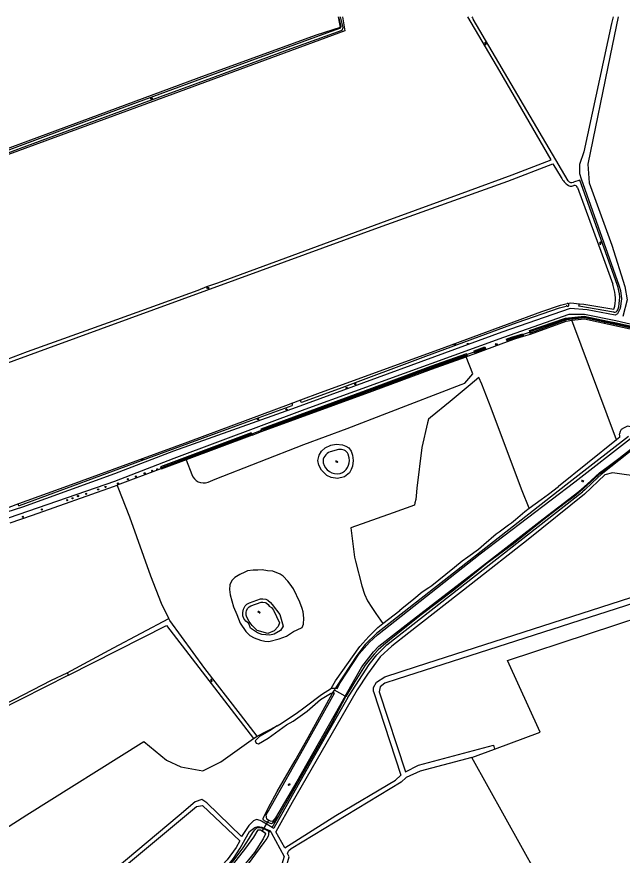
# Model space of a CAD drawing. Extents: x 133000 to 136000, y 400500 to 403500.
# Drawn here: x 135376 to 135782, y 402936 to 403500 of the extents above; entities that cross this region are included whole.
import ezdxf

# ---------------------------------------------------------------- set-up
doc = ezdxf.new("R2010")
doc.units = 0
for name, color, linetype in [('gg-afsc-draadraster', 7, 'Continuous'), ('gg-afsc-lijn draadraster', 7, 'Continuous'), ('gg-knt-bronhoudergrens', 7, 'Continuous'), ('gg-knt-onverhard', 7, 'Continuous'), ('gg-kntw-bovenkant insteek waterloop', 7, 'Continuous'), ('gg-kntw-waterlijn', 7, 'Continuous'), ('gg-kwrk-duiker nz buis', 7, 'Continuous'), ('gt-grn-groengrens', 7, 'Continuous'), ('gt-grn-vlakafsluiter', 7, 'Continuous'), ('gt-symb-boom', 7, 'Continuous'), ('gt-symb-watersymbool', 7, 'Continuous')]:
    doc.layers.add(name, color=color, linetype=linetype)

# ---------------------------------------------------------------- blocks, each defined once
blk = doc.blocks.new('gt0-WA')
at = {"layer": 'gt-symb-watersymbool'}
for centre, start, end in [((-0.32, 0.02), 28.0725, 151.9275), ((0.43, 0.42), 208.0725, 331.9275), ((-0.32, -0.43), 28.0725, 151.9275), ((0.43, -0.03), 208.0725, 331.9275)]:
    blk.add_arc(centre, 0.425, start, end, dxfattribs=at)
blk = doc.blocks.new('gt0-BOOM')
at = {"layer": 'gt-symb-boom'}
for radius in [0.4, 0.2]:
    blk.add_circle((0, 0), radius, dxfattribs=at)

msp = doc.modelspace()

# ---------------------------------------------------------------- linework, layer by layer
at = {"layer": 'gg-afsc-draadraster'}
for p, q in [((135560.04, 403240.08), (135566.48, 403242.47)), ((135370.43, 403170.44), (135376.86, 403172.83))]:
    msp.add_line(p, q, dxfattribs=at)
for points in [[(135745.35, 403307.29), (135747.81, 403307.69), (135753.6, 403306.97)], [(135371.17, 403159.88), (135386.07, 403164.88), (135440.52, 403184.16)]]:
    msp.add_lwpolyline(points, dxfattribs=at)
at = {"layer": 'gg-afsc-lijn draadraster'}
for p, q in [((135560.04, 403240.08), (135566.48, 403242.47)), ((135370.43, 403170.44), (135376.86, 403172.83))]:
    msp.add_line(p, q, dxfattribs=at)
for points in [[(135745.35, 403307.29), (135747.81, 403307.69), (135753.6, 403306.97)], [(135371.17, 403159.88), (135386.07, 403164.88), (135440.52, 403184.16)], [(135586.96, 403048.87), (135589.71, 403053.6), (135606.16, 403076.77), (135612.05, 403083.33), (135618.23, 403089.39), (135621.56, 403092.11), (135632.84, 403100.9)]]:
    msp.add_lwpolyline(points, dxfattribs=at)
at = {"layer": 'gg-knt-bronhoudergrens'}
for p, q in [((135778.54, 403215.64), (135748.55, 403295.94)), ((135780.78, 403217.43), (135778.54, 403215.64)), ((135778.54, 403215.64), (135739.45, 403184.34)), ((135489.43, 403202.11), (135493.11, 403192.24)), ((135621.6, 403092.14), (135632.84, 403100.9)), ((135537, 403016.5), (135550.45, 403023.35))]:
    msp.add_line(p, q, dxfattribs=at)
for points in [[(135504.06, 403187.12), (135508.94, 403189.1), (135568.45, 403212.41), (135597.58, 403223.32), (135624.19, 403233.55), (135674.26, 403252.8), (135676.72, 403253.74), (135680.72, 403258.51), (135681.98, 403260.02), (135677.41, 403271.39)], [(135719.88, 403169.61), (135715.03, 403181.22), (135700.67, 403220.05), (135694.2, 403236.93), (135688.05, 403252.98), (135686.11, 403257.41), (135680.27, 403252.59), (135666.68, 403241.39), (135653.55, 403230.56), (135652.3, 403229.42), (135651.57, 403227.01), (135647.63, 403210.48), (135644.36, 403183.13), (135643.85, 403177.98), (135643.61, 403175.46), (135643.02, 403173.35), (135642.9, 403171.78), (135628.37, 403166.51), (135599.94, 403156.42), (135602.57, 403136.72), (135603.15, 403134.08), (135607.48, 403117.42), (135609.18, 403111.75), (135611.24, 403107.27), (135614.07, 403102.95), (135616.8, 403098.79), (135621.6, 403092.14)], [(135780.7, 403219.87), (135781.26, 403221.36), (135781.96, 403222.84), (135783.82, 403223.92), (135785.65, 403224.79), (135786.42, 403224.95), (135786.87, 403224.85), (135788.29, 403224.3), (135789.76, 403223.02), (135791.04, 403221.45)], [(135780.78, 403217.43), (135780.65, 403218.22), (135780.48, 403219.32), (135780.7, 403219.87)], [(135477.68, 403095.6), (135472.83, 403105.55), (135465.62, 403124.02), (135451.58, 403163.54), (135443.73, 403183.55)], [(135719.88, 403169.61), (135727.98, 403175.51), (135732.73, 403179.12), (135739.45, 403184.34)], [(135632.84, 403100.9), (135632.79, 403100.96), (135634.53, 403102.55), (135637.59, 403104.97), (135642.44, 403108.81), (135648.01, 403113.33), (135652.4, 403116.28), (135654.39, 403117.74), (135659.04, 403121.43), (135663.82, 403125.22), (135669.64, 403130.02), (135674.92, 403134.2), (135678.55, 403136.96), (135685.69, 403142.14), (135689.4, 403145.3), (135697.76, 403152.4), (135699.59, 403153.72), (135706.02, 403158.38), (135707.97, 403159.91), (135710.68, 403162.07), (135716.91, 403167.44), (135719.88, 403169.61)], [(135534.36, 403128.09), (135530.65, 403127.62), (135528.7, 403126.66), (135525.52, 403125.13), (135522.19, 403123.12), (135520.02, 403121.05), (135518.8, 403118.04), (135518.59, 403115.08), (135518.85, 403111.37), (135521.08, 403103.43), (135523.46, 403098.2), (135525.73, 403092.43), (135529.49, 403086.71), (135532.24, 403084.12), (135535.15, 403082.53), (135539.33, 403080.89), (135542.3, 403080.2), (135544.94, 403080.1), (135551.93, 403081.79), (135556.74, 403083.59), (135561.56, 403086.66), (135564.05, 403087.98), (135567.33, 403089.36), (135568.17, 403091.74), (135568.49, 403095.81), (135568.01, 403099.89), (135567.22, 403102.32), (135565.79, 403106.56), (135561.61, 403115.34), (135559.23, 403118.62), (135557.59, 403120.68), (135554.57, 403123.86), (135552.46, 403125.29), (135547.54, 403127.35), (135543.94, 403127.56), (135540.44, 403128.2), (135537.53, 403127.99), (135534.36, 403128.09)], [(135587.08, 403048.59), (135587.78, 403050.1), (135589.71, 403053.6), (135606.16, 403076.77), (135612.05, 403083.33), (135618.23, 403089.39), (135621.56, 403092.11), (135621.6, 403092.14)], [(135303.84, 402913.4), (135382.37, 402963.43), (135460.86, 403012.79), (135476.25, 403000.28), (135485.7, 402995.72), (135500.52, 402993.2), (135512.69, 402999.16), (135534.55, 403014.75)]]:
    msp.add_lwpolyline(points, dxfattribs=at)
msp.add_arc((135501.18, 403195.23), 8.61, 200.3456, 289.5971, dxfattribs=at)
at = {"layer": 'gg-knt-onverhard'}
for p, q in [((135791.97, 403211.15), (135768.31, 403192.4)), ((135765.93, 403190.17), (135757.38, 403182.15)), ((135768.31, 403192.4), (135765.93, 403190.17)), ((135757.38, 403182.15), (135755.75, 403180.62)), ((135615.31, 403046.43), (135633.6, 402990.14)), ((135545.8, 402952.64), (135546.49, 402951.65)), ((135547.26, 402955.1), (135548.24, 402954.55)), ((135555.63, 402941.41), (135549.68, 402952))]:
    msp.add_line(p, q, dxfattribs=at)
for points in [[(135776.19, 403500), (135775.22, 403495.52), (135756.52, 403409.25), (135753.76, 403400.72), (135753.57, 403394.59), (135754.8, 403391.11), (135780.04, 403319.57), (135781.25, 403315.89), (135781.91, 403310.35), (135780.99, 403303.88), (135779.25, 403300.41), (135777.66, 403299.43)], [(135779.71, 403500), (135774.3, 403473.87), (135759.22, 403400.9), (135760.19, 403388.42), (135775.3, 403346.57), (135784.06, 403318.64), (135785.67, 403309.7), (135782.82, 403298.42)], [(135777.66, 403299.43), (135758.83, 403303.03), (135747.47, 403303.78), (135701.47, 403287.95), (135563.3, 403237.43), (135480.98, 403208.08), (135441.2, 403192.76), (135379.5, 403170.25), (135337.81, 403157.14)], [(135337.99, 403152.28), (135441.39, 403187.91), (135481.38, 403203.31), (135569.37, 403236.21), (135702.82, 403284.71), (135746.65, 403300.16), (135757.01, 403300.16), (135778.07, 403295.8)], [(135778.07, 403295.8), (135817.49, 403286.72), (135821.42, 403285.48), (135822.58, 403284.36)], [(135796.49, 403190.51), (135775.9, 403193.34), (135770.74, 403192), (135756.97, 403179.03), (135719.1, 403148.51), (135680.78, 403118.6), (135638.94, 403085.94), (135627.46, 403076.98), (135619.66, 403069.75), (135611.13, 403058.1), (135604.37, 403047.58), (135586.59, 403016.86), (135560.58, 402971.9), (135549.68, 402952)], [(135598.05, 403042.31), (135598.83, 403043.67), (135612.42, 403064.5), (135617.51, 403071.09), (135624.15, 403077.73), (135755.75, 403180.62)], [(135615.31, 403046.43), (135615.31, 403049.16), (135617.23, 403052.78), (135622.96, 403056.34), (135644.2, 403063.17), (135807.68, 403115.78), (135808.94, 403111.87), (135631.26, 403054.69), (135622.95, 403052.02), (135619.65, 403049.58), (135619.15, 403046.26), (135636.65, 402992.36)], [(135598.05, 403042.31), (135573.75, 403000), (135548.24, 402954.55)], [(135636.65, 402992.36), (135645.43, 402996.99), (135695.87, 403010.36), (135696.58, 403007.68)], [(135681.23, 403002), (135646.6, 402992.78), (135637.26, 402988.66), (135633.85, 402985.44), (135559.87, 402940.65), (135558.23, 402939.16)], [(135555.63, 402941.41), (135590, 402962.98), (135630.06, 402986.72), (135633.6, 402990.14)], [(135539.14, 402959.66), (135536.74, 402960.42), (135534.62, 402959.44), (135531.41, 402956.28), (135526.59, 402948.88), (135503.35, 402971.67), (135499.82, 402973.82), (135495.51, 402972.33), (135484.67, 402962.97), (135377.81, 402873.37), (135379.53, 402871.01)], [(135379.53, 402871.01), (135402.94, 402891.28), (135447.91, 402928.77), (135496.28, 402969.1), (135500.33, 402969.83), (135508.65, 402961.9), (135525.33, 402946.01), (135522.94, 402941.55), (135516.91, 402933.17), (135504.55, 402920.08), (135468.38, 402885.73), (135452.94, 402871.06), (135393, 402816)], [(135547.26, 402955.1), (135539.93, 402959.21), (135539.14, 402959.66)], [(135375.88, 402793.4), (135391.43, 402810.3), (135409.53, 402827.38), (135441.01, 402857.1), (135474.89, 402888.04), (135495.8, 402907.15), (135508.64, 402919.47), (135515.98, 402927.73), (135521.21, 402934.12), (135525.74, 402941.07), (135529.12, 402947.21), (135531.95, 402952.36), (135535.52, 402955.02), (135537.85, 402955.65), (135540.17, 402955.32), (135543.03, 402953.97), (135545.56, 402953), (135545.8, 402952.64)], [(135546.49, 402951.65), (135555.32, 402935.4), (135553.62, 402930.26), (135552.36, 402922.11), (135552.24, 402914.7), (135553.45, 402909.31), (135557.07, 402899.66), (135599.86, 402812.61), (135659.08, 402855.17), (135656.57, 402858.67), (135602.07, 402819.51), (135559.26, 402903), (135555.94, 402912.04), (135555.64, 402920.68), (135557.64, 402932.13), (135558.67, 402935.31), (135557.46, 402937.55), (135558.23, 402939.16)]]:
    msp.add_lwpolyline(points, dxfattribs=at)
at = {"layer": 'gg-kntw-bovenkant insteek waterloop'}
for p, q in [((135745.99, 403389.65), (135682.29, 403498.43)), ((135748.54, 403386.22), (135749.86, 403386.6)), ((135776.76, 403301.47), (135776.55, 403301.5)), ((135773.8, 403295.18), (135777.49, 403294.38)), ((135704.45, 403283.36), (135705.38, 403281.76)), ((135683.51, 403273.58), (135690.81, 403276.31)), ((135690.09, 403278.15), (135690.81, 403276.31)), ((135677.41, 403271.39), (135678.45, 403271.75)), ((135533.72, 403218.77), (135489.43, 403202.11)), ((135440.52, 403184.16), (135443.11, 403185.11)), ((135443.73, 403183.55), (135443.11, 403185.11)), ((135409.46, 403059.06), (135410.32, 403057.35)), ((135410.32, 403057.35), (135270.22, 402986.4)), ((135534.55, 403014.75), (135537, 403016.5))]:
    msp.add_line(p, q, dxfattribs=at)
for points in [[(135283.91, 403238.63), (135303.53, 403245.94), (135363.8, 403267.8), (135382.87, 403274.89), (135437.25, 403294.45), (135497.55, 403316.32), (135503.28, 403318.71), (135510.7, 403321.09), (135556.31, 403337.98), (135624.46, 403362.99), (135679.13, 403382.9), (135708.48, 403393.78), (135734.7, 403403.74), (135700.11, 403463.32), (135678.62, 403499.95)], [(135594.44, 403500), (135596.05, 403490.58), (135480.44, 403447.97), (135370.02, 403407.47), (135328.47, 403391.9)], [(135591.49, 403500), (135592.82, 403492.72), (135576.64, 403487.57), (135502.18, 403460.46), (135330.24, 403396.88)], [(135678.59, 403500), (135678.61, 403499.97), (135678.62, 403499.95)], [(135338.73, 403255.93), (135360.18, 403263.97), (135396.49, 403277.31), (135522.25, 403323.24), (135555.38, 403335.19), (135621.13, 403359.17), (135705.55, 403389.54), (135735.79, 403401.17), (135741.25, 403391.98)], [(135778.95, 403320.02), (135753.79, 403390.24), (135749.57, 403388.73)], [(135752.3, 403385.18), (135768.99, 403340), (135776, 403320.28)], [(135566.48, 403242.47), (135579.7, 403247.37), (135659.12, 403276.31), (135728.26, 403301.76), (135740.96, 403306.02), (135745.35, 403307.29)], [(135776.55, 403301.5), (135753.31, 403305.47), (135753.6, 403306.97)], [(135753.6, 403306.97), (135756.49, 403306.69), (135776.73, 403303.33), (135777.39, 403305.54)], [(135567.03, 403240.98), (135592.38, 403250.15), (135650.45, 403271.78), (135711.87, 403294.38), (135740.21, 403304.41), (135744.73, 403305.56)], [(135720.72, 403286.71), (135720.16, 403289.03), (135744.27, 403297.32), (135756.82, 403298.84), (135773.8, 403295.18)], [(135720.72, 403286.71), (135744.64, 403295.47), (135748.55, 403295.94)], [(135748.55, 403295.94), (135757.04, 403296.96), (135815.35, 403284.14)], [(135777.49, 403294.38), (135816.39, 403285.99), (135816.32, 403285.65)], [(135704.45, 403283.36), (135707.92, 403284.62), (135715.49, 403286.92), (135715.97, 403285.24)], [(135705.38, 403281.76), (135710.25, 403283.58), (135715.97, 403285.24)], [(135678.45, 403271.75), (135677.66, 403273.46), (135653.55, 403264.89), (135613.9, 403250.04), (135539.65, 403222.84), (135540.02, 403221.1)], [(135683.51, 403273.58), (135682.85, 403275.52), (135690.09, 403278.15)], [(135540.02, 403221.1), (135614.33, 403248.31), (135654.27, 403263.17), (135677.41, 403271.39)], [(135376.86, 403172.83), (135409.92, 403184.7), (135490.77, 403214.36), (135560.04, 403240.08)], [(135377.36, 403171.48), (135463.56, 403203.28), (135518.77, 403223.52), (135560.58, 403238.64)], [(135533.72, 403218.77), (135533.09, 403220.23), (135472.19, 403197.39), (135472.54, 403196.27)], [(135744.58, 403185.29), (135762.7, 403199.49), (135786.61, 403218.01)], [(135578.68, 403205.23), (135580.27, 403207.9), (135582.87, 403210.24), (135586.69, 403212.12), (135590.21, 403212.68), (135594.33, 403212.2), (135596.71, 403211.45), (135598.7, 403210.14), (135600.3, 403208.09), (135601.2, 403205.26), (135601.64, 403201.81), (135601.1, 403197.92), (135600.32, 403195.72), (135599.13, 403193.48), (135595.73, 403190.79), (135591.1, 403189.68), (135586.71, 403190.35), (135583.93, 403191.72), (135580.24, 403195.32), (135578.46, 403198.47), (135577.9, 403201.72), (135578.68, 403205.23)], [(135791.97, 403211.15), (135776.77, 403199.82), (135772.26, 403196.65), (135766.32, 403192.05), (135756.22, 403182.63), (135750.04, 403177.45), (135744.16, 403173.16), (135728.91, 403161.39), (135709.29, 403145.68), (135691.66, 403132.61), (135679.42, 403122.76), (135669.17, 403114.58), (135647.38, 403097.92), (135626.08, 403080.87), (135621.87, 403077.65), (135618.4, 403074.52), (135615.6, 403071.6), (135612.41, 403067.58), (135609.69, 403064.07), (135601.73, 403051.55), (135596.7, 403043.05)], [(135489.43, 403202.11), (135472.69, 403195.81), (135472.54, 403196.27)], [(135744.43, 403185.17), (135617.25, 403085.51), (135609.7, 403077.96), (135603.95, 403070.52), (135589.98, 403049.1), (135589.79, 403048.77)], [(135744.43, 403185.17), (135744.54, 403185.26), (135744.58, 403185.29)], [(135532.51, 403089.09), (135531.39, 403092.21), (135529.49, 403093.66), (135528.23, 403095.4), (135527.55, 403097.23), (135527.36, 403099.59), (135527.84, 403101.74), (135529.09, 403103.91), (135530.22, 403105.03), (135531.83, 403106.03), (135539.27, 403108.61), (135540.98, 403108.8), (135543.02, 403108.46), (135544.32, 403107.88), (135546.14, 403106.36), (135547.16, 403104.81), (135552.35, 403098.09), (135554.52, 403090.31), (135552.72, 403087.35), (135548.49, 403085.02), (135545.58, 403084.33), (135540.23, 403084.7), (135537.32, 403085.86), (135532.51, 403089.09)], [(135409.46, 403059.06), (135440.66, 403075.86), (135477.68, 403095.6)], [(135537, 403016.5), (135525.98, 403030.99), (135501.88, 403061.81), (135478.41, 403094.11), (135477.68, 403095.6)], [(135410.32, 403057.35), (135476.18, 403090.7), (135534.55, 403014.75)], [(135269.62, 402988.07), (135303.2, 403005.05), (135373.82, 403041.14), (135398.95, 403053.97), (135409.46, 403059.06)], [(135550.45, 403023.35), (135553.2, 403024.84), (135559.4, 403029.09), (135563.35, 403031.66), (135569.3, 403036.07), (135580.42, 403044.49), (135587.08, 403048.59)], [(135587.08, 403048.59), (135588.15, 403048.59), (135589.79, 403048.77)], [(135550.45, 403023.35), (135545.43, 403019.87), (135538.69, 403016.24), (135535.77, 403013.22), (135536.33, 403011.77), (135538, 403011.33), (135544.41, 403015.13), (135556.82, 403024.05), (135561.33, 403026.49), (135570.62, 403033.23), (135579.62, 403041.14), (135586.39, 403045.05), (135586.88, 403045.2), (135587.6, 403045.27), (135587.8, 403045.29)], [(135551.73, 402962.75), (135548.82, 402959.11), (135547.5, 402957.88), (135546.71, 402957.57), (135545.44, 402957.85), (135543.77, 402958.6), (135542.1, 402959.37), (135541.17, 402960.31), (135541.09, 402961.15), (135541.83, 402962.6), (135544.42, 402967.93), (135550.55, 402979.18), (135562.64, 403000), (135571.27, 403015.46), (135587.8, 403045.29)], [(135551.73, 402962.75), (135560.27, 402978.05), (135570.9, 402996.74), (135587.42, 403025.53), (135596.7, 403043.05)], [(135351.96, 402763.32), (135355.26, 402767.63), (135359.39, 402772.47), (135368.51, 402782.92), (135377.05, 402792.92), (135387.23, 402804.46), (135393.68, 402810.96), (135403.45, 402820.22), (135435.76, 402851.45), (135458.95, 402872.95), (135508.48, 402918.01), (135521.01, 402932.34), (135527.6, 402941.3), (135531.64, 402947.62), (135534.21, 402951.71), (135535.46, 402953.33), (135536.91, 402954.71), (135537.95, 402955.08), (135538.98, 402954.99), (135540.11, 402954.68), (135541.43, 402954.25), (135543.93, 402952.94), (135544.57, 402952.46), (135544.91, 402951.96)], [(135544.91, 402951.96), (135544.88, 402951.64), (135544.8, 402951), (135544.68, 402950.21), (135544.45, 402949.16), (135543.58, 402947.49), (135541.54, 402944.97), (135527.86, 402926.35), (135524.04, 402921.98)]]:
    msp.add_lwpolyline(points, dxfattribs=at)
for centre, radius, start, end in [((135761.33, 403544.68), 91.58, 209.2027, 210.3342), ((135756.27, 403400.89), 17.47, 210.6652, 234.8218), ((135748.52, 403392.05), 3.48, 223.5106, 287.6127), ((135747.8, 403388.9), 2.79, 235.2244, 285.2917), ((135750.41, 403384.74), 1.94, 13.1976, 106.523), ((135748.09, 403310.21), 29.67, 350.9437, 19.832), ((135755.56, 403310.87), 25.12, 341.487, 21.363), ((135745.5, 403306.2), 1.1, 28.9815, 98.1766), ((135745.75, 403306.28), 0.846, 247.9289, 32.4872), ((135744.98, 403304.48), 1.12, 65.9275, 102.877), ((135777.19, 403303.78), 2.35, 259.2929, 337.9618), ((135560.21, 403239.32), 0.773, 298.4784, 102.2745), ((135566.86, 403241.76), 0.801, 118.0103, 282.7387), ((135377.13, 403172.16), 0.724, 111.7954, 288.7051)]:
    msp.add_arc(centre, radius, start, end, dxfattribs=at)
at = {"layer": 'gg-kntw-waterlijn'}
for p, q in [((135591.71, 403209.06), (135586.2, 403207.43)), ((135598.86, 403203.44), (135598.24, 403205.96))]:
    msp.add_line(p, q, dxfattribs=at)
for points in [[(135169.39, 403458.36), (135169.62, 403457.33), (135175, 403457.93), (135287.55, 403483.14), (135293.33, 403484.27), (135294.02, 403483.86), (135307.86, 403445.65), (135320.11, 403412.21), (135325.69, 403396.37), (135326.03, 403395.01), (135327.07, 403393.77), (135329.12, 403393.34), (135355.93, 403403.33), (135378.06, 403411.68), (135459.98, 403442.02), (135508.98, 403459.93), (135557.54, 403477.68), (135594.14, 403491.02), (135594.85, 403492.74), (135593.15, 403500)], [(135169.39, 403458.36), (135184.71, 403461.79), (135252.52, 403477.24), (135293.35, 403486.21), (135294.39, 403485.65), (135296.89, 403479.24), (135313.36, 403434.13), (135327.22, 403395.89), (135327.66, 403395.33), (135328.41, 403395.19), (135329.98, 403395.57), (135346.15, 403401.6), (135406.19, 403423.99), (135456.78, 403442.56), (135515.24, 403464.02), (135583.81, 403489.19), (135593.34, 403492.47), (135593.61, 403493.38), (135592.07, 403499.94), (135592.06, 403500)], [(135815.64, 403284.6), (135814.97, 403284.83), (135757.07, 403297.56), (135744.88, 403296.21), (135721.19, 403287.62), (135720.99, 403288.68), (135744.78, 403296.87), (135756.93, 403298.2), (135768.8, 403295.64), (135803.56, 403288.23), (135814.71, 403285.67), (135816.07, 403285.27)], [(135705.37, 403283.1), (135709.44, 403284.61), (135715.15, 403286.36), (135715.37, 403285.66), (135709.94, 403283.99), (135705.69, 403282.42), (135705.37, 403283.1)], [(135540.42, 403222.54), (135646.9, 403261.68), (135677.26, 403272.72), (135677.5, 403272.06), (135646.14, 403260.79), (135634.34, 403256.46), (135540.58, 403221.8), (135540.42, 403222.54)], [(135683.59, 403275.09), (135689.96, 403277.47), (135690.24, 403276.73), (135683.82, 403274.33), (135683.59, 403275.09)], [(135473.06, 403197.11), (135532.94, 403219.77), (135533.19, 403219.11), (135516.41, 403212.76), (135473.2, 403196.58), (135473.06, 403197.11)], [(135589.79, 403048.77), (135590.85, 403048.51), (135592.95, 403052.25), (135605.51, 403071.85), (135612.5, 403079.66), (135617.97, 403084.54), (135686.91, 403139.02), (135750.6, 403187.35), (135787.83, 403216.45)], [(135596.28, 403043.29), (135607.47, 403063.05), (135615.23, 403072.98), (135618.93, 403076.87), (135639.19, 403092.71), (135659.93, 403108.67), (135687.23, 403129.72), (135729.24, 403162.46), (135753.11, 403180.84), (135758.88, 403185.78), (135767.18, 403193.48), (135772.9, 403197.77), (135779.98, 403202.99), (135791.62, 403212.04), (135795.92, 403215.45), (135797.18, 403216.48), (135797.35, 403217.37), (135797.35, 403217.65)], [(135531.71, 403093.54), (135530.21, 403096.46), (135529.73, 403097.72), (135529.6, 403099.44), (135529.93, 403100.93), (135530.86, 403102.55), (135531.6, 403103.28), (135532.79, 403104.02), (135539.77, 403106.44), (135540.91, 403106.57), (135542.38, 403106.32), (135543.14, 403105.98), (135544.47, 403104.87), (135545.18, 403103.79), (135546.74, 403102.96), (135547.96, 403101.11), (135552.03, 403092.59), (135551.24, 403090.15), (135548.43, 403087.29), (135544.36, 403085.49), (135537.01, 403087.4), (135533.83, 403090.68), (135531.71, 403093.54)], [(135596.28, 403043.29), (135563.8, 402985.92), (135549.41, 402961.53), (135547.46, 402959.07), (135545.99, 402959.24), (135543.53, 402960.68), (135543.17, 402963.47), (135544.65, 402966.14), (135570.35, 403012.01), (135588.99, 403045.2), (135587.8, 403045.29)], [(135518.07, 402926.59), (135529.49, 402941.04), (135534.74, 402948.44), (135537.71, 402953.35), (135539.37, 402953.35), (135541.84, 402951.95), (135542.74, 402950.84), (135541.17, 402947.38), (135535.22, 402938.2), (135522.23, 402922.31)]]:
    msp.add_lwpolyline(points, dxfattribs=at)
for centre, radius, start, end in [((135588.03, 403201), 6.69, 105.8315, 187.3853), ((135593, 403203.34), 5.86, 26.5136, 102.7721), ((135590.98, 403202.64), 9.91, 194.6081, 280.351), ((135590.03, 403201.51), 9.04, 287.586, 12.3261)]:
    msp.add_arc(centre, radius, start, end, dxfattribs=at)
at = {"layer": 'gg-kwrk-duiker nz buis'}
for p, q in [((135715.36, 403286.3), (135720.71, 403288.29)), ((135683.58, 403274.82), (135677.46, 403272.66)), ((135533.06, 403219.44), (135540.07, 403222.11)), ((135544.79, 402960.01), (135540.49, 402952.69))]:
    msp.add_line(p, q, dxfattribs=at)
at = {"layer": 'gt-grn-groengrens'}
for p, q in [((135715.97, 403285.24), (135720.72, 403286.71)), ((135690.81, 403276.31), (135705.38, 403281.76)), ((135678.45, 403271.75), (135683.51, 403273.58)), ((135533.72, 403218.77), (135540.02, 403221.1)), ((135472.25, 403196.18), (135443.11, 403185.11)), ((135472.25, 403196.18), (135472.54, 403196.27))]:
    msp.add_line(p, q, dxfattribs=at)
at = {"layer": 'gt-grn-vlakafsluiter'}
for p, q in [((135587.8, 403045.29), (135588.96, 403047.32)), ((135588.96, 403047.32), (135589.79, 403048.77)), ((135596.28, 403043.29), (135588.96, 403047.32)), ((135596.28, 403043.29), (135596.7, 403043.05)), ((135681.23, 403002), (135696.58, 403007.68)), ((135744.63, 402888.29), (135681.23, 403002)), ((135547.26, 402955.1), (135551.73, 402962.75)), ((135545.8, 402952.64), (135544.91, 402951.96))]:
    msp.add_line(p, q, dxfattribs=at)
msp.add_lwpolyline([(135696.58, 403007.68), (135727.28, 403019.06), (135705.28, 403067.19), (135814.13, 403103.12)], dxfattribs=at)

# ---------------------------------------------------------------- block references
at = {"layer": 'gt-symb-boom'}
for p in [(135678.6, 403280.06), (135597.28, 403250.57), (135603.1, 403252.97), (135556.76, 403236.1), (135537.67, 403229.49), (135466.56, 403194.8), (135470, 403195.72), (135450.19, 403189.12), (135455.54, 403190.99), (135461.5, 403193.04), (135430.23, 403182.32), (135435.13, 403183.93), (135443.57, 403186.23), (135416.69, 403177.79), (135422.21, 403179.33), (135409.46, 403175.03), (135413.04, 403176.28), (135392.4, 403168.82), (135379.62, 403163.86)]:
    msp.add_blockref('gt0-BOOM', p, dxfattribs=at)
at = {"layer": 'gt-symb-watersymbool'}
for p, rotation in [((135690.46, 403482.09), -59.61576270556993), ((135466.09, 403445.13), 20.06634962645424), ((135767.61, 403347.8), -70.4232744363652), ((135504.04, 403317.68), -159.93365037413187), ((135770.23, 403294.9), -12.646853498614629), ((135669.88, 403279.6), 20.193715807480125), ((135697.76, 403279.78), 18.96025108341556), ((135603.06, 403244.83), 20.663302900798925), ((135493.72, 403204.58), 20.663302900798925), ((135459.7, 403202.4), 20.1201657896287), ((135590.49, 403200.97), 180), ((135538.42, 403099.7), 180), ((135506.28, 403053.88), -52.47682811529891), ((135558.57, 402983.84), 60.717171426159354)]:
    msp.add_blockref('gt0-WA', p, dxfattribs=dict(at, rotation=rotation))
msp.add_blockref('gt0-WA', (135755.68, 403187.93), dxfattribs=at)

doc.saveas('drawing.dxf')
